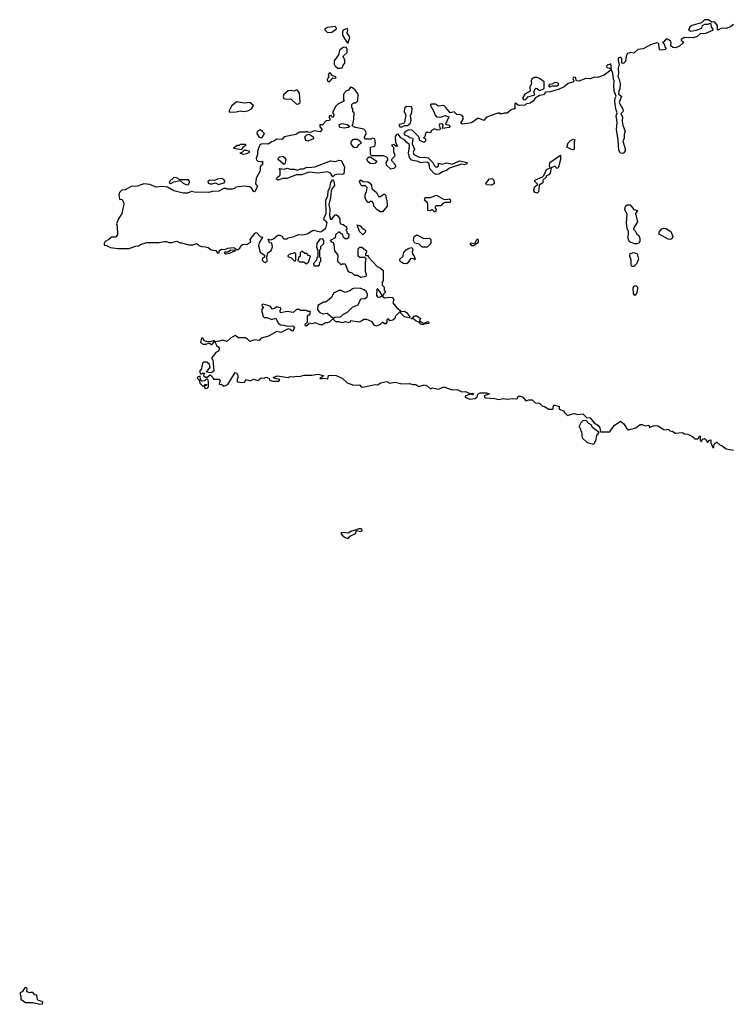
# Model space of a CAD drawing. Extents: x 2219101 to 2444320, y 201258 to 358766.
# Tile 315 of 349: x 2375200 to 2382054, y 292826 to 302312. Entities that reach past the tile are written whole.
import ezdxf

# ---------------------------------------------------------------- set-up
doc = ezdxf.new("R2010")
doc.units = 0

msp = doc.modelspace()

# ---------------------------------------------------------------- linework, layer by layer
at = {"layer": '0CON10XD'}
for points in [[(2378165, 302187.5), (2378205, 302193.3), (2378250, 302225), (2378248.3, 302238.3), (2378237, 302247), (2378163.6, 302236.4), (2378140, 302225), (2378140, 302215), (2378165, 302187.5)], [(2382073.6, 302266.4), (2382045, 302242.5), (2382005, 302228.8), (2381960.7, 302229.3), (2381925, 302210), (2381920, 302215), (2381921.2, 302255), (2381895, 302287.5), (2381885, 302292.5), (2381865, 302290), (2381835, 302312.5), (2381795, 302312.5), (2381767, 302283), (2381673, 302257), (2381655, 302240), (2381641.7, 302211.7), (2381665, 302203.3), (2381715, 302210), (2381770, 302230), (2381777.5, 302255), (2381799.3, 302270.7), (2381829.3, 302270.7), (2381855, 302280), (2381860, 302245), (2381877.5, 302215), (2381871.7, 302208.3), (2381805, 302178.8), (2381753.8, 302176.2), (2381725, 302151.2), (2381685, 302136.7), (2381600.5, 302139.5), (2381585, 302127.5), (2381570, 302125), (2381570, 302115), (2381592.5, 302095), (2381587.5, 302085), (2381555, 302056.2), (2381515, 302042.5), (2381495, 302044), (2381476.7, 302055), (2381470, 302065), (2381473, 302093), (2381467, 302107), (2381440, 302125), (2381425, 302127.5), (2381405, 302100), (2381390, 302095), (2381407, 302077), (2381412.3, 302052.3), (2381427.5, 302035), (2381415.8, 302024.2), (2381385, 302018.8), (2381363.3, 302023.3), (2381356.7, 302076.7), (2381353.3, 302083.3), (2381335, 302088), (2381275, 302070), (2381205, 302032.5), (2381155, 302026.2), (2381115, 301990), (2381085, 301995.7), (2381054.5, 301985.5), (2381041.2, 301965), (2381035, 301910), (2381015, 301891.2), (2381000, 301895), (2381000.7, 301930.7), (2380995, 301942.5), (2380985, 301950), (2380965, 301942.5), (2380964.5, 301915.5), (2380974.4, 301885), (2380962.7, 301845), (2380966.7, 301795), (2380960, 301765), (2380971.2, 301745), (2380984.2, 301695), (2380981.2, 301645), (2380971.4, 301625), (2380968.8, 301595), (2380996.7, 301575), (2380974.4, 301515), (2381012.7, 301442.7), (2381010, 301425), (2380990.8, 301405), (2381006, 301375), (2381001.4, 301335), (2381008.1, 301295), (2381030.6, 301235), (2381022.2, 301205), (2381022.6, 301167.4), (2381008.1, 301145), (2381034.5, 301055), (2381019.6, 301030.4), (2381005, 301024.3), (2380986.4, 301026.4), (2380969.6, 301055), (2380964.1, 301155.9), (2380949.6, 301255), (2380954.4, 301325), (2380944.2, 301385), (2380954.2, 301415), (2380942.2, 301452.2), (2380931.8, 301525), (2380934.3, 301555), (2380943.8, 301575), (2380926.9, 301625), (2380921.2, 301685), (2380926.2, 301725), (2380918.8, 301738.8), (2380914, 301795), (2380898.3, 301828.3), (2380895, 301890), (2380885, 301880), (2380865, 301877.5), (2380853.3, 301865), (2380855, 301852.5), (2380892.5, 301842.5), (2380892.5, 301825), (2380830.7, 301779.3), (2380765, 301757.1), (2380735, 301760), (2380695, 301742), (2380653.6, 301746.4), (2380585, 301720), (2380562.5, 301725), (2380552.5, 301755), (2380535, 301760), (2380528.8, 301745), (2380537.5, 301725), (2380532.5, 301715), (2380483.8, 301696.2), (2380442.5, 301665), (2380397.3, 301642.7), (2380311.1, 301618.9), (2380265.8, 301614.2), (2380245, 301589.2), (2380207.5, 301582.5), (2380165, 301557.5), (2380148, 301532), (2380115, 301507.5), (2380075, 301500), (2380065, 301490), (2380005, 301486), (2379975, 301507.5), (2379970, 301505), (2379968.3, 301451.7), (2379955, 301452.5), (2379935, 301443.3), (2379895, 301413.3), (2379867, 301413), (2379835, 301402.5), (2379821.7, 301411.7), (2379805, 301412.5), (2379696.4, 301373.6), (2379669.3, 301340.7), (2379615, 301363.3), (2379550.5, 301319.5), (2379465, 301307.5), (2379450, 301315), (2379470, 301355), (2379471.2, 301375), (2379465, 301386.7), (2379447, 301397), (2379410.6, 301400.6), (2379385, 301424), (2379345, 301416), (2379305, 301467.5), (2379285, 301484.2), (2379235, 301479.4), (2379205, 301498), (2379165, 301500), (2379157.5, 301495), (2379157.5, 301485), (2379192.3, 301422.3), (2379202, 301392), (2379215, 301376.2), (2379255, 301372.5), (2379295, 301389.4), (2379332.5, 301375), (2379300, 301305), (2379336.2, 301295), (2379343.8, 301285), (2379337.5, 301275), (2379273, 301263), (2379277, 301297), (2379273.3, 301305), (2379259.3, 301310.7), (2379244.3, 301305.7), (2379240, 301295), (2379250, 301265), (2379245, 301252.5), (2379225, 301248.8), (2379195, 301260), (2379166.7, 301245), (2379155, 301222.5), (2379125, 301227.5), (2379110, 301215), (2379101.7, 301188.3), (2379090, 301175), (2379110, 301165), (2379107, 301143), (2379095, 301130), (2379055, 301150), (2379043.8, 301183.8), (2378979.5, 301249.5), (2378945, 301251.2), (2378915, 301236), (2378898.8, 301215), (2378905, 301204), (2378941.2, 301191.2), (2378956.7, 301176.7), (2378985, 301172.5), (2378980, 301115), (2379003.3, 301065), (2378988.1, 301035), (2378994.5, 301014.5), (2379055, 300984.4), (2379095, 300989.2), (2379135, 300981.4), (2379178.8, 300935), (2379195, 300903.3), (2379205, 300896.2), (2379220, 300895), (2379232.5, 300905), (2379235, 300930), (2379265, 300920), (2379315, 300933.3), (2379365, 300919.2), (2379435, 300952), (2379510, 300935), (2379507.5, 300925), (2379485, 300913.3), (2379455, 300920), (2379339.1, 300880.9), (2379309.1, 300860.9), (2379272.1, 300847.9), (2379237.3, 300822.7), (2379215, 300820), (2379195.9, 300825.9), (2379148.6, 300875), (2379143, 300923), (2379135.6, 300935.6), (2379105, 300940.8), (2379065, 300932.5), (2379037, 300947), (2378975, 300960), (2378955, 300986), (2378944.2, 301025), (2378955.6, 301095), (2378952.4, 301112.4), (2378928.6, 301128.6), (2378906.2, 301156.2), (2378870, 301175), (2378845, 301210), (2378830, 301205), (2378817.5, 301185), (2378818.3, 301128.3), (2378840, 301095), (2378825, 301090), (2378805, 301110), (2378780, 301105), (2378800, 301085), (2378800, 301035), (2378812.5, 301015), (2378810, 300995), (2378780, 300965), (2378780, 300955), (2378817, 300917), (2378820, 300895), (2378805, 300880), (2378775, 300872.5), (2378731.7, 300911.7), (2378730, 300935), (2378750, 300965), (2378735, 300987.5), (2378705, 301000), (2378591.7, 301001.7), (2378580, 301015), (2378580, 301085), (2378620, 301095), (2378627.5, 301125), (2378620, 301165), (2378595, 301170), (2378585, 301160), (2378531.7, 301161.7), (2378520, 301175), (2378520, 301185), (2378537, 301213), (2378535, 301240), (2378515, 301257.5), (2378433, 301273), (2378415, 301280), (2378400, 301295), (2378407, 301303), (2378417.5, 301355), (2378420, 301415), (2378410, 301425), (2378410, 301455), (2378400, 301465), (2378400, 301495), (2378415, 301510), (2378437, 301513), (2378458.3, 301531.7), (2378460, 301595), (2378431.2, 301635), (2378405, 301656), (2378385, 301663.3), (2378365.7, 301634.3), (2378344, 301625), (2378320, 301595), (2378320, 301545), (2378327.5, 301535), (2378317, 301523)], [(2378365, 302090), (2378380, 302145), (2378354, 302185), (2378361.2, 302215), (2378355, 302226.7), (2378317, 302213), (2378307.5, 302195), (2378307.5, 302165), (2378355, 302090), (2378365, 302090)], [(2378285, 301844.5), (2378305, 301850), (2378314.2, 301875), (2378331.5, 301895), (2378332.2, 301925), (2378316.2, 301955), (2378320, 301965), (2378354.1, 301995.9), (2378354.2, 302025), (2378345, 302046.7), (2378316.4, 302043.6), (2378280, 302020), (2378270, 301975), (2378228, 301915), (2378228, 301885), (2378240, 301865), (2378265, 301845.7), (2378285, 301844.5)], [(2378185, 301714.2), (2378215, 301752.5), (2378235, 301748.8), (2378246.7, 301755), (2378237.5, 301765), (2378212, 301772), (2378195, 301796.2), (2378185, 301800), (2378172, 301785), (2378176.1, 301763.9), (2378162, 301735), (2378165, 301721.2), (2378185, 301714.2)], [(2380055, 301541.2), (2380075, 301543.8), (2380095, 301568.8), (2380160, 301590), (2380152.5, 301615), (2380165, 301647.1), (2380175, 301652.9), (2380185, 301650), (2380205, 301628.8), (2380246.7, 301645), (2380252.5, 301655), (2380250, 301715), (2380207.4, 301747.4), (2380185, 301756.7), (2380156, 301754), (2380131.7, 301738.3), (2380125.6, 301725), (2380127.8, 301695), (2380113, 301667), (2380116.2, 301623.8), (2380066.7, 301595), (2380043.3, 301555), (2380055, 301541.2)], [(2380305, 301666.7), (2380333.3, 301676.7), (2380375, 301673.8), (2380388.3, 301681.7), (2380388.8, 301695), (2380380, 301705), (2380365, 301708.6), (2380346.7, 301705), (2380325, 301690), (2380302.3, 301687.7), (2380293.8, 301675), (2380305, 301666.7)], [(2377865, 301500), (2377885, 301503.3), (2377900, 301515), (2377895.8, 301605), (2377875, 301633.8), (2377865, 301637.5), (2377845, 301623.8), (2377815, 301630), (2377785, 301626.7), (2377745, 301591.2), (2377738, 301568), (2377744, 301554), (2377765, 301545.8), (2377810.5, 301550.5), (2377865, 301500)], [(2378317, 301523), (2378265, 301498.8), (2378242, 301475), (2378213.3, 301415), (2378225, 301400), (2378226.2, 301385), (2378215, 301373.3), (2378205, 301372.5), (2378200, 301390), (2378185, 301387.5), (2378177.5, 301375), (2378190, 301355), (2378185, 301342.5), (2378153, 301337), (2378115, 301300), (2378091.7, 301298.3), (2378090, 301285), (2378111.2, 301255), (2378107.3, 301242.7), (2378095, 301233.3), (2378035, 301242.5), (2378005, 301226.7), (2377975, 301230), (2377965, 301240), (2377955, 301230), (2377895, 301230), (2377860, 301205), (2377746.4, 301183.6), (2377725, 301157.5), (2377675, 301162.5), (2377647.7, 301142.3), (2377625, 301136.7), (2377597.3, 301112.7), (2377535.8, 301115.8), (2377513.6, 301106.4), (2377490, 301045), (2377490, 301015), (2377478.1, 300975), (2377481.5, 300961.5), (2377495, 300948), (2377527.5, 300942.5), (2377538.3, 300948.3), (2377540, 300915), (2377525, 300910), (2377517.5, 300895), (2377517.5, 300855), (2377477.5, 300785), (2377472.3, 300732.3), (2377490, 300705), (2377465, 300657.5), (2377455, 300652.5), (2377436.4, 300686.4), (2377415, 300703.3), (2377365, 300710), (2377305, 300703.3), (2377280, 300695), (2377270, 300685), (2377245, 300680), (2377195, 300680), (2377187, 300687), (2377165, 300687.5), (2377119.3, 300660.7), (2377055, 300656.7), (2377023, 300647), (2376885, 300650), (2376855, 300656.7), (2376815, 300642.5), (2376775, 300642.5), (2376685, 300663.3), (2376625, 300698.8), (2376575, 300703.8), (2376515, 300700), (2376454.1, 300724.1), (2376395, 300730), (2376335, 300708.8), (2376275, 300704), (2376215, 300673.8), (2376185, 300670), (2376161.2, 300648.8), (2376153.3, 300625), (2376160, 300585), (2376165, 300580), (2376185, 300582.5), (2376200, 300555), (2376202.5, 300535), (2376183.3, 300445), (2376150, 300395), (2376133.3, 300345), (2376140, 300325), (2376141.7, 300238.3), (2376121.7, 300218.3), (2376085, 300217.5), (2376060, 300195), (2376023.6, 300176.4), (2376012.5, 300155), (2376015, 300140), (2376037, 300137), (2376075, 300117.5), (2376145, 300106.7), (2376255, 300107.5), (2376315, 300130), (2376345, 300133.8), (2376365, 300146.2), (2376425, 300166.2), (2376543.6, 300166.4), (2376595, 300176.7), (2376615, 300176.2), (2376635, 300166.7), (2376665, 300166.7), (2376715, 300177.5), (2376745, 300162.5), (2376763, 300163), (2376825, 300143.3), (2376868.3, 300141.7), (2376905, 300157.5), (2376925, 300137.5), (2376955, 300127.5), (2376990, 300125), (2377015, 300116.7), (2377045, 300096.7), (2377088, 300088), (2377105, 300062.5), (2377120, 300065), (2377120, 300085), (2377145, 300100.8), (2377175, 300098), (2377205, 300110.8), (2377255, 300117.5), (2377267.5, 300115), (2377288.3, 300098.3), (2377301.7, 300098.3), (2377320, 300110), (2377330, 300135), (2377344.3, 300145.7), (2377389.3, 300150.7), (2377420, 300165), (2377427.5, 300175), (2377420, 300195), (2377465, 300252.5), (2377475, 300262.5), (2377485, 300260), (2377515, 300222.5), (2377537.5, 300217.5), (2377505, 300163.3), (2377499.5, 300135), (2377515, 300073.3), (2377556.2, 300045), (2377557.5, 300025), (2377540, 300015), (2377536.2, 299995), (2377553.3, 299975), (2377565, 299972), (2377582, 299985), (2377580, 300025), (2377588.8, 300065), (2377621.3, 300088.7), (2377634, 300124), (2377630, 300160), (2377605, 300162.5), (2377591.7, 300198.3), (2377617.5, 300192.5), (2377645, 300200), (2377685, 300237.5), (2377706.4, 300236.4), (2377730, 300225), (2377730, 300215), (2377745, 300200), (2377775, 300200), (2377785, 300210), (2377845, 300222.5), (2377885, 300243.3), (2377925, 300241.2), (2377969.4, 300250.6), (2378025, 300286.2), (2378101.7, 300268.3), (2378147, 300303), (2378162.5, 300355), (2378150, 300375), (2378130, 300385), (2378132.5, 300405), (2378153.3, 300446.7), (2378148, 300575), (2378168.8, 300615), (2378171.2, 300665), (2378187, 300693), (2378197.5, 300745), (2378211.7, 300768.3), (2378218.3, 300768.3), (2378227, 300757), (2378233.3, 300715), (2378205.7, 300684.3), (2378198.6, 300665), (2378195, 300600), (2378177, 300533), (2378187.5, 300485), (2378182.5, 300425), (2378195, 300390), (2378205, 300390), (2378238.3, 300431.7), (2378251.7, 300431.7), (2378265, 300422.5), (2378282.5, 300395), (2378282.5, 300365), (2378290, 300345), (2378315, 300340), (2378348.3, 300318.3), (2378350, 300295), (2378340, 300285), (2378350, 300275), (2378351.7, 300261.7), (2378370, 300245), (2378368.3, 300211.7), (2378355, 300200), (2378335, 300200), (2378320, 300215), (2378310, 300245), (2378295, 300250), (2378275, 300270), (2378241.7, 300238.3), (2378238.3, 300211.7), (2378190, 300185), (2378205, 300170), (2378218.3, 300168.3), (2378227, 300147), (2378232.5, 300085), (2378262.5, 300045), (2378260, 299985), (2378295, 299950), (2378305, 299960), (2378335, 299960), (2378361.7, 299891.7), (2378375, 299880), (2378397, 299877), (2378425, 299850), (2378455, 299850), (2378485, 299833.3), (2378538.3, 299841.7), (2378540, 299855), (2378530, 299885), (2378530, 299975), (2378537, 300007), (2378525, 300020), (2378475, 300020), (2378460, 300035), (2378460, 300105), (2378475, 300120), (2378495, 300120), (2378540, 300085), (2378537.5, 300062.5), (2378530, 300055), (2378531.7, 300041.7), (2378555, 300040), (2378560, 300025), (2378643.6, 299933.6), (2378675, 299920), (2378700, 299895), (2378700, 299795), (2378690, 299785), (2378690, 299755), (2378710, 299735), (2378710, 299705), (2378720, 299695), (2378720, 299685), (2378700, 299665), (2378697.5, 299645), (2378715, 299633.8), (2378765, 299640), (2378786.1, 299636.1), (2378803.3, 299615), (2378794.4, 299584.4), (2378831.2, 299535), (2378862.5, 299515), (2378870, 299500), (2378905, 299503.3), (2378925, 299490), (2378960, 299445), (2378955, 299440), (2378905, 299450), (2378870, 299485), (2378870, 299500), (2378865, 299500), (2378820, 299455), (2378812.5, 299435), (2378795, 299417.5), (2378765, 299412.5), (2378756.4, 299426.4), (2378745, 299427.5), (2378735, 299420), (2378736.7, 299395), (2378725, 299381.2), (2378712.3, 299382.3), (2378695, 299397.5), (2378672.5, 299375), (2378635, 299360), (2378616.1, 299366.1), (2378595, 299402.5), (2378545, 299422.5), (2378515, 299422.5), (2378493.6, 299406.4), (2378465, 299396.7), (2378385, 299412.5), (2378375, 299392.5), (2378335, 299400), (2378305, 299391.2), (2378273, 299403), (2378245, 299400), (2378215, 299430), (2378188.3, 299401.7), (2378165, 299392.5), (2378145, 299392.5), (2378115, 299373.3), (2378095, 299372.5), (2378045, 299392.5), (2378015, 299382.5), (2377985, 299390), (2377980, 299375), (2377955, 299360), (2377950, 299365), (2377953.3, 299385), (2377971.7, 299398.3), (2377973, 299457), (2377981.7, 299468.3), (2377995, 299470), (2378000, 299500), (2377975, 299500), (2377965, 299510), (2377905, 299510), (2377895, 299520), (2377865, 299520), (2377835, 299492.5), (2377775, 299500), (2377715, 299486.7), (2377708.8, 299495), (2377710, 299515), (2377717.5, 299525), (2377712.5, 299535), (2377675, 299546.7), (2377655, 299528.8), (2377635, 299524), (2377612.5, 299552.5), (2377545, 299572.5), (2377533.3, 299565), (2377535, 299550), (2377547.5, 299545), (2377530, 299515), (2377544.1, 299454.1), (2377555, 299443.3), (2377585, 299442), (2377625, 299424), (2377667.5, 299437.5), (2377690, 299390), (2377713, 299373), (2377745, 299370.8), (2377775, 299358.8), (2377831.7, 299361.7), (2377847.5, 299345), (2377830, 299315), (2377823, 299313), (2377805, 299327.5), (2377785, 299332.5), (2377715, 299300), (2377675, 299307.5), (2377595.9, 299264.1), (2377526.4, 299243.6), (2377505, 299222.5), (2377465, 299226.7), (2377415, 299212.5), (2377395.6, 299235.6), (2377375, 299248), (2377307, 299247), (2377275, 299270), (2377230, 299245), (2377195, 299212.5), (2377155, 299226), (2377125, 299213.8), (2377080, 299210), (2377100, 299170), (2377120, 299155), (2377120, 299135), (2377115, 299120), (2377090, 299105), (2377050, 299055), (2377050, 299045), (2377060, 299035), (2377070, 298925), (2377045, 298910), (2377000, 298915), (2377034.2, 298965), (2377029.4, 298989.4), (2377002.5, 299012.5), (2376975, 299012.5), (2376964.2, 299005.8), (2376955.6, 298975), (2376951.7, 298948.3), (2376932.5, 298925), (2376941.7, 298901.7), (2376955, 298900), (2376965, 298910), (2376978.3, 298908.3), (2376970, 298885), (2376988.3, 298868.3), (2377005, 298867.5), (2377035, 298890), (2377060, 298865), (2377065, 298850), (2377118.3, 298848.3), (2377130, 298835), (2377120, 298805), (2377128.3, 298798.3), (2377145, 298800), (2377165, 298782.5), (2377205, 298797.5), (2377275, 298912.5), (2377289.3, 298909.3), (2377302.5, 298885), (2377302.5, 298865), (2377293.3, 298845), (2377295, 298822.5), (2377345, 298816.7), (2377365, 298821.2), (2377385, 298846.7), (2377415, 298833.8), (2377455, 298850), (2377495, 298837.5), (2377525, 298860.6), (2377555, 298860), (2377575, 298867.5), (2377598.3, 298858.3), (2377610, 298840), (2377635, 298830), (2377695, 298831.2), (2377705.8, 298845.8), (2377656.1, 298856.1), (2377642.5, 298865), (2377679.1, 298880.9), (2377785, 298864), (2377805, 298875.6), (2377835, 298870.8), (2377865, 298879.4), (2377895, 298874.4), (2377941.2, 298888.8), (2378015, 298886.5), (2378076, 298896), (2378123.3, 298885), (2378120, 298875), (2378090, 298855), (2378095, 298852.5), (2378125, 298857.5), (2378166.2, 298853.8), (2378173.8, 298885), (2378195, 298889.1), (2378246.7, 298885), (2378305, 298860), (2378354.6, 298814.6), (2378415, 298790), (2378474.2, 298794.2), (2378490, 298775), (2378500.9, 298770.9), (2378625, 298797.5), (2378646.4, 298793.6), (2378677.8, 298812.2), (2378735, 298825.7), (2378765, 298811.9), (2378815, 298820.6), (2378880, 298805), (2378955, 298808.6), (2378985, 298797.8), (2379016.4, 298796.4), (2379045, 298777.8), (2379095, 298795.6), (2379125.8, 298785.8), (2379155, 298756.2), (2379176, 298764), (2379235, 298752.9), (2379285, 298776.4), (2379365, 298746.7), (2379415, 298750.4), (2379457, 298727), (2379495, 298730.8), (2379535, 298710), (2379560, 298715), (2379573.3, 298705), (2379565, 298698.8), (2379535, 298703.8), (2379490, 298685), (2379490, 298675), (2379535, 298657.5), (2379586.1, 298663.9), (2379605, 298677.5), (2379614, 298705), (2379635, 298718.5), (2379695, 298716.9), (2379725, 298706.7)], [(2377225, 301421.2), (2377285, 301424.5), (2377325, 301433.8), (2377355, 301427.3), (2377396.1, 301433.9), (2377434, 301455), (2377452.5, 301485), (2377415, 301515.8), (2377365, 301508.2), (2377288.3, 301521.7), (2377241.2, 301478.8), (2377216.2, 301435), (2377217.5, 301425), (2377225, 301421.2)], [(2378885, 301280), (2378905, 301294), (2378935, 301292.5), (2378965, 301316.7), (2378970, 301345), (2378962.5, 301385), (2378976.9, 301423.1), (2378980, 301455), (2378973.8, 301473.8), (2378925, 301476.7), (2378905, 301460), (2378902.5, 301425), (2378920, 301395), (2378906.7, 301325), (2378898.3, 301311.7), (2378856.2, 301303.8), (2378850, 301295), (2378860.9, 301280.9), (2378885, 301280)], [(2378325, 301267.5), (2378283.8, 301273.8), (2378278.3, 301301.7), (2378305, 301312.5), (2378355, 301302.5), (2378380, 301285), (2378365, 301272.5), (2378325, 301267.5)], [(2377525, 301173.8), (2377535, 301177.5), (2377557.5, 301215), (2377540, 301235), (2377515, 301250), (2377487.5, 301235), (2377483.3, 301215), (2377502.5, 301185), (2377525, 301173.8)], [(2377975, 301142.5), (2377955, 301150), (2377947.5, 301185), (2377966.4, 301203.6), (2377989.3, 301209.3), (2378026.7, 301185), (2378030, 301165), (2377975, 301142.5)], [(2377335, 301062.5), (2377347, 301073), (2377351.7, 301088.3), (2377380, 301105), (2377375, 301110), (2377325, 301110), (2377315, 301100), (2377295, 301100), (2377260, 301075), (2377335, 301062.5)], [(2378425, 301077.5), (2378415, 301083.3), (2378393.3, 301115), (2378393, 301137), (2378415, 301160), (2378455, 301160), (2378487, 301137), (2378485, 301120), (2378463.6, 301106.4), (2378445, 301080), (2378425, 301077.5)], [(2380535, 301060), (2380515, 301062.5), (2380470, 301085), (2380482.5, 301125), (2380505, 301150), (2380535, 301162.5), (2380547.5, 301155), (2380540, 301135), (2380540, 301065), (2380535, 301060)], [(2377355, 301017.5), (2377385, 301022.5), (2377417.5, 301035), (2377410, 301045), (2377385, 301053.3), (2377358.3, 301051.7), (2377338.3, 301031.7), (2377320, 301025), (2377355, 301017.5)], [(2377685, 300767.5), (2377672.5, 300775), (2377684.3, 300795.7), (2377710, 300815), (2377710, 300865), (2377700, 300875), (2377705, 300880), (2377745, 300872.5), (2377775, 300882.5), (2377805, 300872.5), (2377845, 300872), (2377875, 300861.2), (2377904, 300876), (2377935, 300874), (2377965, 300891.2), (2377985, 300888), (2378043.6, 300896.4), (2378195, 300953.3), (2378245, 300947.5), (2378275, 300957.5), (2378297.5, 300955), (2378327.5, 300895), (2378323, 300827), (2378305, 300820), (2378275, 300823.3), (2378235, 300817.5), (2378215, 300800), (2378193, 300833), (2378165, 300847.5), (2378075, 300833.3), (2377987, 300843), (2377915, 300817.5), (2377863.6, 300816.4), (2377775, 300783.3), (2377735, 300783.3), (2377705, 300772.5), (2377685, 300767.5)], [(2377755, 300920), (2377741.7, 300921.7), (2377690, 300965), (2377690, 300975), (2377705, 300992.5), (2377735, 300997.5), (2377753, 300983), (2377762.5, 300965), (2377755, 300920)], [(2378605, 300922.5), (2378575, 300927.5), (2378555, 300942.5), (2378542.5, 300965), (2378550.7, 300979.3), (2378565, 300990), (2378575, 300990), (2378638.3, 300948.3), (2378625, 300930), (2378605, 300922.5)], [(2380185, 300642.5), (2380165, 300647.5), (2380152.5, 300665), (2380153.6, 300686.4), (2380162.5, 300705), (2380190, 300725), (2380160, 300755), (2380160, 300765), (2380235, 300800), (2380248.3, 300811.7), (2380275, 300870), (2380310, 300885), (2380302.5, 300905), (2380305, 300937.5), (2380408.3, 301008.3), (2380407.5, 300965), (2380388.3, 300891.7), (2380375, 300880), (2380355, 300900), (2380320, 300885), (2380310, 300835), (2380295, 300817.5), (2380271.7, 300808.3), (2380270, 300795), (2380240, 300765), (2380238.3, 300741.7), (2380201.7, 300718.3), (2380197.5, 300655), (2380185, 300642.5)], [(2376805, 300722.5), (2376825, 300723.3), (2376836.7, 300745), (2376836.7, 300755), (2376825, 300768.8), (2376745, 300770), (2376705, 300793.3), (2376682.7, 300787.3), (2376642.5, 300755), (2376640, 300745), (2376655, 300733.8), (2376685, 300750), (2376745, 300762.5), (2376775, 300737.5), (2376805, 300722.5)], [(2377115, 300725.7), (2377135, 300730), (2377168.6, 300741.4), (2377178, 300755), (2377165, 300773.8), (2377145, 300781.2), (2377105, 300777.5), (2377075, 300763.3), (2377032.5, 300767.5), (2377013.3, 300755), (2377016.7, 300736.7), (2377035, 300731.2), (2377055, 300730), (2377085, 300741.2), (2377115, 300725.7)], [(2378695, 300460), (2378675, 300460), (2378641.7, 300481.7), (2378610, 300515), (2378610, 300535), (2378595, 300560), (2378575, 300560), (2378565, 300550), (2378555, 300550), (2378537.5, 300575), (2378526.7, 300595), (2378527.5, 300625), (2378541.7, 300658.3), (2378547, 300697), (2378531.7, 300711.7), (2378495, 300712.5), (2378485, 300722.5), (2378473.3, 300755), (2378485, 300770), (2378505, 300752.5), (2378551.7, 300751.7), (2378569.3, 300739.3), (2378587, 300717), (2378590, 300685), (2378636.4, 300646.4), (2378655, 300610), (2378675, 300610), (2378705, 300630), (2378715, 300630), (2378725, 300620), (2378730, 300585), (2378737.5, 300575), (2378740, 300515), (2378695, 300460)], [(2379745, 300717.5), (2379695, 300720), (2379690, 300735), (2379725, 300780), (2379751.7, 300781.7), (2379766.4, 300766.4), (2379770, 300735), (2379755, 300722.5), (2379745, 300717.5)], [(2379205, 300460), (2379195, 300460), (2379175, 300480), (2379165, 300480), (2379155, 300470), (2379130, 300475), (2379130, 300535), (2379125, 300550), (2379100, 300575), (2379105, 300600), (2379155, 300600), (2379215, 300622.5), (2379283, 300583), (2379305, 300580), (2379335, 300586.7), (2379345, 300580), (2379350, 300565), (2379345, 300550), (2379298.3, 300551.7), (2379275, 300540), (2379255, 300520), (2379215, 300517.5), (2379201.7, 300508.3), (2379200, 300495), (2379210, 300485), (2379205, 300460)], [(2381125, 300152.5), (2381072.5, 300172.5), (2381060, 300205), (2381063, 300273), (2381050.8, 300300.8), (2381045.4, 300355.4), (2381050, 300435), (2381027.8, 300485), (2381033.2, 300516.8), (2381050, 300530), (2381079.5, 300529.5), (2381115, 300482.5), (2381150, 300475), (2381132.5, 300445), (2381148.8, 300365), (2381111.2, 300305), (2381111.2, 300295), (2381129.4, 300279.4), (2381145, 300247.5), (2381163.8, 300233.8), (2381174, 300205), (2381173.8, 300175), (2381160.8, 300159.2), (2381145, 300153.3), (2381125, 300152.5)], [(2378505, 300240), (2378473, 300273), (2378450, 300335), (2378480, 300325), (2378500.7, 300300.7), (2378530, 300285), (2378528.3, 300261.7), (2378505, 300240)], [(2381465, 300194.3), (2381445, 300196.9), (2381360, 300245), (2381360, 300265), (2381384, 300296), (2381405, 300304), (2381425, 300300), (2381470.6, 300270.6), (2381490.6, 300225), (2381484.4, 300205.6), (2381465, 300194.3)], [(2378075, 299940), (2378088.3, 299951.7), (2378090, 299975), (2378100, 299985), (2378100, 300015), (2378090, 300025), (2378090, 300095), (2378100, 300105), (2378101.7, 300128.3), (2378130, 300155), (2378130, 300185), (2378115, 300200), (2378091.7, 300198.3), (2378063, 300157), (2378060, 300125), (2378072.5, 300085), (2378070, 300025), (2378063, 300017), (2378060, 299995), (2378030, 299965), (2378031.7, 299941.7), (2378075, 299940)], [(2379125, 300120), (2379075, 300120), (2379048.3, 300148.3), (2379005, 300160), (2378992.5, 300185), (2379000, 300225), (2379025, 300240), (2379093, 300203), (2379148.3, 300208.3), (2379160, 300195), (2379160, 300155), (2379125, 300120)], [(2379575, 300132.5), (2379553.9, 300133.9), (2379540, 300155), (2379548.3, 300161.7), (2379575, 300157.5), (2379588.3, 300161.7), (2379605, 300200), (2379617, 300187), (2379616.7, 300165), (2379575, 300132.5)], [(2377185, 300057.5), (2377225, 300062.5), (2377255, 300080), (2377280, 300085), (2377275, 300090), (2377235, 300092.5), (2377207, 300073), (2377178.3, 300071.7), (2377170, 300065), (2377185, 300057.5)], [(2377855, 299990), (2377860, 299995), (2377860, 300055), (2377847.5, 300067.5), (2377795, 300050), (2377781.7, 300038.3), (2377781.7, 300031.7), (2377818.3, 300018.3), (2377845, 299990), (2377855, 299990)], [(2377965, 299960), (2377980, 299975), (2378000, 300035), (2377981.7, 300041.7), (2377965, 300060), (2377945, 300060), (2377925, 300080), (2377915, 300080), (2377900, 300065), (2377900, 300035), (2377890, 300025), (2377880, 299995), (2377895, 299980), (2377935, 299980), (2377965, 299960)], [(2378925, 299960), (2378895, 299962.5), (2378865, 299982.5), (2378862.5, 300005), (2378893.3, 300035), (2378901.2, 300068.8), (2378923.3, 300096.7), (2378948.3, 300111.7), (2378977, 300117), (2378987.5, 300095), (2378980, 300075), (2378983, 300053), (2379000, 300035), (2379010, 300005), (2379005, 300000), (2378995, 300010), (2378975, 300012.5), (2378965, 300007.5), (2378939.3, 299970.7), (2378925, 299960)], [(2381115, 299933.8), (2381095.8, 299935.8), (2381088.3, 299948.3), (2381089.2, 299995), (2381075.6, 300035), (2381081.1, 300058.9), (2381115, 300070.6), (2381147.3, 300057.3), (2381158.8, 300005), (2381140, 299960), (2381115, 299933.8)], [(2378225, 299440), (2378235, 299446), (2378291.2, 299448.8), (2378320, 299475), (2378356.4, 299493.6), (2378405.7, 299544.3), (2378460, 299565), (2378485, 299623.3), (2378525, 299625.6), (2378546.3, 299643.7), (2378551.4, 299665), (2378539.1, 299689.1), (2378518.3, 299708.3), (2378485, 299722.5), (2378425, 299726.7), (2378405, 299720), (2378387, 299703), (2378335, 299682.5), (2378295, 299703.3), (2378275, 299702.5), (2378222, 299678), (2378202.5, 299635), (2378165, 299602.5), (2378145, 299590), (2378125, 299590), (2378070.7, 299559.3), (2378068.3, 299518.3), (2378091.7, 299491.7), (2378119.3, 299479.3), (2378160, 299485), (2378215, 299440), (2378225, 299440)], [(2378649.5, 299639.5), (2378675, 299643.3), (2378690, 299655), (2378670, 299695), (2378645, 299720), (2378640, 299715), (2378636, 299655), (2378649.5, 299639.5)], [(2381125, 299653.8), (2381113.1, 299673.1), (2381109.2, 299725), (2381115.9, 299744.1), (2381135, 299750), (2381150, 299735), (2381151.5, 299715), (2381145, 299683.8), (2381135, 299661.2), (2381125, 299653.8)], [(2379085, 299372.5), (2379065, 299377.5), (2379048.3, 299398.3), (2379019.3, 299409.3), (2378995, 299427.5), (2378975, 299430), (2378971.7, 299438.3), (2378985, 299440), (2379002.3, 299457.7), (2379025, 299460), (2379060, 299435), (2379051.7, 299411.7), (2379083, 299393), (2379095, 299390), (2379130, 299405), (2379140, 299395), (2379140, 299385), (2379095, 299380), (2379085, 299372.5)], [(2377055, 299182.5), (2377071.7, 299208.3), (2377080, 299210), (2377075, 299220), (2377035, 299210), (2376995, 299212), (2376979.7, 299219.7), (2376965, 299243.8), (2376950, 299245), (2376942.5, 299205), (2376955, 299193.3), (2376966.7, 299186.7), (2376995, 299186.2), (2377025, 299200), (2377045, 299183.3), (2377055, 299182.5)], [(2376985, 298760), (2377005, 298762.5), (2377017.5, 298775), (2377020, 298825), (2377015, 298840), (2377005, 298850), (2376995, 298850), (2376978.3, 298831.7), (2376955, 298830), (2376940, 298845), (2376938.3, 298878.3), (2376915, 298872.5), (2376908.3, 298858.3), (2376928.3, 298838.3), (2376935, 298810), (2376965, 298780), (2376980, 298780), (2376981.7, 298798.3), (2376998.3, 298798.3), (2376998.3, 298791.7), (2376980, 298780), (2376980, 298765), (2376985, 298760)], [(2379725, 298706.7), (2379675, 298687.5), (2379677.5, 298675), (2379685, 298670), (2379775, 298663.3), (2379815, 298653.8), (2379855, 298663.3), (2379895, 298656.7), (2379945, 298662), (2379985, 298658.8), (2379993.3, 298665), (2380000, 298685), (2380025, 298686.5), (2380045, 298674.4), (2380075, 298640), (2380105, 298650.8), (2380135, 298650), (2380165, 298622.5), (2380208, 298618), (2380231.2, 298591.2), (2380255, 298586.7), (2380295, 298561.2), (2380330.7, 298559.3), (2380337.5, 298565), (2380340, 298595), (2380345, 298600), (2380355, 298597.5), (2380396.7, 298585), (2380395, 298560), (2380436.7, 298545), (2380446.7, 298526.7), (2380475, 298500), (2380523.8, 298516.2), (2380545, 298518), (2380575, 298508.8), (2380625, 298516.2), (2380659.3, 298479.3), (2380695, 298477.5), (2380731.2, 298431.2), (2380771.4, 298401.4), (2380788.8, 298378.8), (2380792.5, 298342.5), (2380885, 298340), (2380926, 298404), (2380985, 298443.3), (2381017.1, 298417.1), (2381045.7, 298375.7), (2381065, 298362), (2381135, 298378.8), (2381175, 298412.5), (2381195, 298412.5), (2381225, 298400), (2381260, 298405), (2381265, 298380), (2381275, 298390), (2381315, 298403.3), (2381345, 298398.8), (2381403, 298363), (2381425, 298360), (2381445, 298366.2), (2381461.7, 298351.7), (2381485, 298346.7), (2381515, 298328.8), (2381585, 298336.2), (2381602, 298322), (2381635, 298318), (2381680, 298295), (2381705, 298273.8), (2381727, 298273), (2381740, 298285), (2381745, 298300), (2381755, 298300), (2381753.8, 298265), (2381765, 298246.7), (2381780, 298270), (2381795, 298277.5), (2381807.8, 298267.8), (2381825, 298237.5), (2381845, 298262.5), (2381857.5, 298265), (2381856.7, 298235), (2381875, 298190), (2381885, 298190), (2381888.8, 298221.2), (2381897.1, 298232.9), (2381915, 298241.2), (2381943.3, 298215), (2381966.6, 298206.6), (2382005, 298176.2), (2382075, 298164)], [(2380725, 298222.5), (2380740, 298235), (2380740, 298245), (2380750, 298255), (2380760, 298305), (2380780, 298335), (2380720.5, 298380.5), (2380705, 298410), (2380680.7, 298420.7), (2380655, 298450), (2380625, 298447.5), (2380603, 298427), (2380590, 298395), (2380590, 298385), (2380600, 298375), (2380600, 298355), (2380610, 298345), (2380617.5, 298285), (2380665, 298237.5), (2380725, 298222.5)], [(2378365, 297312.5), (2378383.4, 297336.6), (2378435, 297362.5), (2378445, 297390), (2378482, 297382), (2378495, 297387.5), (2378497.3, 297397.3), (2378485, 297406), (2378461.7, 297408.3), (2378442.5, 297397.5), (2378395, 297385.7), (2378365, 297366.7), (2378298, 297372), (2378294.3, 297365), (2378305, 297344.4), (2378335, 297323.3), (2378365, 297312.5)], [(2375395, 292825.8), (2375415, 292832), (2375422.5, 292835), (2375423.3, 292845), (2375415, 292853.3), (2375382.3, 292862.3), (2375371.4, 292871.4), (2375365, 292912.5), (2375345, 292916.7), (2375325, 292938.8), (2375305, 292941.2), (2375295, 292936.2), (2375272.5, 292945), (2375267.5, 292955), (2375273.3, 292975), (2375265, 292988), (2375250, 292985), (2375223.9, 292946.1), (2375200, 292935), (2375212, 292905), (2375212, 292875), (2375255, 292843.8), (2375325, 292842), (2375395, 292825.8)]]:
    msp.add_lwpolyline(points, dxfattribs=at)

doc.saveas('drawing.dxf')
